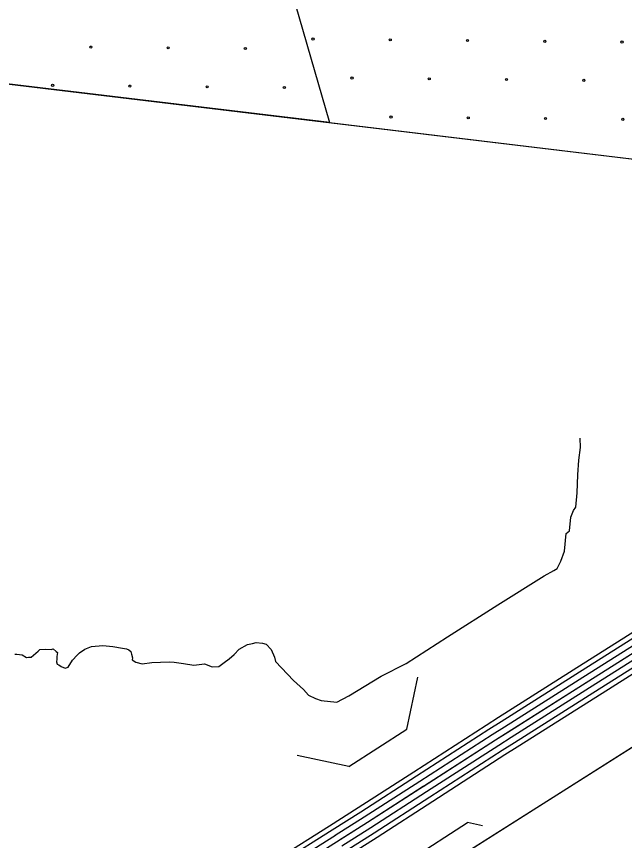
# Model space of a CAD drawing. Extents: x 1551132 to 1791609, y 378168 to 563823.
# Drawn here: x 1617256 to 1620282, y 449826 to 453929 of the extents above; entities that cross this region are included whole.
import ezdxf

# ---------------------------------------------------------------- set-up
doc = ezdxf.new("R2010")
doc.units = 0
for name, color, linetype in [('DESIGN - CONTOURS - Intermediate with optional Text', 7, 'Continuous'), ('DESIGN - EROSION CONTROL - Devices', 7, 'Continuous'), ('DESIGN - SCRATCH - User 1', 7, 'Continuous'), ('DESIGN - TRANSPORTATION - Text', 7, 'Continuous'), ('SURVEY - CENTERLINE - Preliminary Text', 7, 'Continuous'), ('SURVEY - DRAINAGE - Storm Sewer', 7, 'Continuous'), ('SURVEY - VEGETATION - Features with Text', 7, 'Continuous')]:
    doc.layers.add(name, color=color, linetype=linetype)

msp = doc.modelspace()

# ---------------------------------------------------------------- linework, layer by layer
at = {"layer": 'DESIGN - CONTOURS - Intermediate with optional Text'}
for points in [[(1612145.231, 441701.576), (1612806.008, 443097.171), (1613337.671, 444230.551), (1613557.699, 444703.614), (1613736.495, 445064.757), (1613870.917, 445337.247), (1613961.065, 445515.31), (1614095.137, 445731.574), (1614208.768, 445911.946), (1614403.205, 446168.136), (1614520.253, 446311.682), (1614714.307, 446527.387), (1614922.752, 446747.401), (1615105.206, 446913.106), (1615343.876, 447112.428), (1615502.53, 447233.856), (1615845.356, 447466.846), (1616489.183, 447881.299), (1618897.035, 449389.198), (1622661.59, 451773.671), (1627020.164, 454562.613), (1631283.316, 457291.92), (1633260.678, 458540.762), (1634119.05, 459056.359)], [(1620063.675, 450128.151), (1620621.237, 450481.311)], [(1619506.121, 449774.992), (1620063.675, 450128.151)]]:
    msp.add_lwpolyline(points, dxfattribs=at)
at = {"layer": 'DESIGN - EROSION CONTROL - Devices'}
for centre in [(1618731.798, 453816.957), (1618731.798, 453816.957), (1619116.351, 453813.224), (1619116.351, 453813.224), (1619500.904, 453809.49), (1619500.904, 453809.49), (1619885.457, 453805.757), (1619885.457, 453805.757), (1620270.01, 453802.023), (1620270.01, 453802.023), (1617625.896, 453776.98), (1617625.896, 453776.98), (1618010.449, 453773.246), (1618010.449, 453773.246), (1618395.002, 453769.513), (1618395.002, 453769.513), (1617435.487, 453586.57), (1617435.487, 453586.57), (1618925.942, 453622.814), (1618925.942, 453622.814), (1619310.495, 453619.081), (1619310.495, 453619.081), (1619695.047, 453615.347), (1619695.047, 453615.347), (1620079.6, 453611.614), (1620079.6, 453611.614), (1617820.039, 453582.837), (1617820.039, 453582.837), (1618204.592, 453579.103), (1618204.592, 453579.103), (1618589.145, 453575.37), (1618589.145, 453575.37), (1619120.085, 453428.671), (1619120.085, 453428.671), (1619504.638, 453424.937), (1619504.638, 453424.937), (1619889.191, 453421.204), (1619889.191, 453421.204), (1620273.744, 453417.47), (1620273.744, 453417.47)]:
    msp.add_circle(centre, 5.28, dxfattribs=at)
at = {"layer": 'DESIGN - SCRATCH - User 1'}
for points in [[(1618588.012, 454183.248), (1618814.015, 453400.803), (1616929.351, 453626.507)], [(1620078.86, 454004.711), (1618588.012, 454183.248), (1618814.015, 453400.803)], [(1618814.015, 453400.803), (1620716.661, 453172.948)]]:
    msp.add_lwpolyline(points, dxfattribs=at)
at = {"layer": 'DESIGN - TRANSPORTATION - Text'}
for points in [[(1619401.416, 450839.886), (1619651.144, 450999.64), (1619882.705, 451143.544), (1619931.012, 451171.095), (1619947.12, 451180.954), (1619965.478, 451216.838), (1619983.978, 451266.748), (1619992.844, 451354.842), (1620008.994, 451368.7), (1620015.66, 451436.769), (1620027.977, 451468.711), (1620040.168, 451486.62), (1620046.851, 451556.697), (1620049.735, 451646.858), (1620054.459, 451720.959), (1620063.068, 451782.994), (1620061.518, 451829.112)], [(1617247.083, 450753.974), (1617257.083, 450753.866), (1617283.082, 450751.599), (1617304.957, 450737.34), (1617314.982, 450739.241), (1617328.99, 450739.099), (1617363.305, 450768.8), (1617371.389, 450776.733), (1617401.43, 450778.425), (1617427.437, 450778.158), (1617437.47, 450780.058), (1617453.362, 450767.866), (1617459.303, 450761.8), (1617457.103, 450741.774), (1617456.987, 450729.757), (1617454.853, 450715.748), (1617458.736, 450703.681), (1617466.72, 450701.598), (1617478.653, 450693.456), (1617498.586, 450685.231), (1617512.635, 450689.098), (1617534.993, 450724.94), (1617557.243, 450748.758), (1617569.367, 450760.658), (1617595.558, 450778.425), (1617629.716, 450792.1), (1617685.806, 450797.526), (1617735.797, 450793.001), (1617783.754, 450784.492), (1617803.72, 450780.275), (1617815.695, 450776.142), (1617825.62, 450768.025), (1617827.486, 450753.975), (1617833.311, 450735.874), (1617831.211, 450725.882), (1617849.102, 450713.665), (1617881.043, 450705.323), (1617929.15, 450712.84), (1618015.24, 450715.957), (1618041.239, 450713.682), (1618087.205, 450707.19), (1618139.162, 450698.64), (1618191.269, 450706.115), (1618229.152, 450691.698), (1618263.193, 450693.348), (1618289.409, 450713.115), (1618313.591, 450730.908), (1618339.824, 450752.675), (1618364.09, 450778.484), (1618406.356, 450802.093), (1618430.43, 450807.851), (1618448.48, 450811.676), (1618480.479, 450809.343), (1618498.429, 450803.143), (1618524.186, 450776.826), (1618539.828, 450738.583), (1618545.636, 450718.482), (1618634.767, 450623.363), (1618684.366, 450578.762), (1618710.107, 450550.436), (1618743.973, 450534.053), (1618771.897, 450523.744), (1618849.862, 450514.919), (1618910.211, 450546.361), (1619071.282, 450644.897), (1619195.979, 450707.741), (1619401.416, 450839.886)]]:
    msp.add_lwpolyline(points, dxfattribs=at)
at = {"layer": 'SURVEY - CENTERLINE - Preliminary Text'}
for points in [[(1628887.98, 456175.573), (1619639.743, 450326.089), (1619003.316, 449915.678), (1618612.242, 449668.805), (1618397.489, 449538.41), (1618371.339, 449523.618), (1618333.94, 449506.626), (1618308.832, 449495.975)], [(1620499.807, 450972.69), (1620077.242, 450705.416)], [(1620513.015, 450951.798), (1620090.45, 450684.524)], [(1620529.59, 450925.597), (1620107.024, 450658.323)], [(1620546.156, 450899.397), (1620123.591, 450632.123)], [(1620562.722, 450873.196), (1620140.157, 450605.922)], [(1620579.297, 450846.995), (1620156.731, 450579.721)], [(1620593.038, 450825.261), (1620170.473, 450557.988)], [(1620077.258, 450705.425), (1619654.693, 450438.151)], [(1620090.466, 450684.532), (1619667.901, 450417.259)], [(1620107.041, 450658.332), (1619684.476, 450391.058)], [(1620123.607, 450632.131), (1619701.042, 450364.857)], [(1620140.173, 450605.93), (1619717.608, 450338.657)], [(1620156.748, 450579.73), (1619734.183, 450312.456)], [(1620170.489, 450557.996), (1619747.924, 450290.722)], [(1619654.71, 450438.159), (1619593.07, 450399.175), (1619233.519, 450167.31)], [(1619667.926, 450417.267), (1619606.378, 450378.349), (1619246.911, 450146.543)], [(1619684.492, 450391.066), (1619623.06, 450352.215), (1619263.71, 450120.484)], [(1619701.059, 450364.866), (1619639.743, 450326.089), (1619280.51, 450094.433)], [(1619717.625, 450338.665), (1619656.426, 450299.964), (1619297.31, 450068.383)], [(1619734.191, 450312.464), (1619673.109, 450273.83), (1619314.109, 450042.324)], [(1619747.941, 450290.73), (1619686.951, 450252.154), (1619328.042, 450020.715)], [(1619233.536, 450167.318), (1618956.676, 449988.789), (1618813.146, 449898.186)], [(1619246.927, 450146.551), (1618969.967, 449967.946), (1618826.346, 449877.277)], [(1619263.727, 450120.492), (1618986.642, 449941.812), (1618842.887, 449851.068)], [(1619280.527, 450094.442), (1619003.316, 449915.678), (1618859.436, 449824.851)], [(1619297.326, 450068.391), (1619019.991, 449889.544), (1618875.986, 449798.634)], [(1619314.126, 450042.332), (1619036.666, 449863.41), (1618892.527, 449772.425)], [(1619328.059, 450020.723), (1619050.499, 449841.726), (1618906.26, 449750.674)], [(1618813.163, 449898.194), (1618566.593, 449742.54), (1618389.747, 449635.162)], [(1618826.362, 449877.286), (1618579.601, 449721.523), (1618402.58, 449614.037)], [(1618842.903, 449851.077), (1618595.926, 449695.164), (1618418.663, 449587.536)]]:
    msp.add_lwpolyline(points, dxfattribs=at)
at = {"layer": 'SURVEY - DRAINAGE - Storm Sewer'}
for p, q in [((1618910.327, 450194.402), (1619198.137, 450381.332)), ((1619212.253, 449729.44), (1619500.071, 449916.37))]:
    msp.add_line(p, q, dxfattribs=at)
for points in [[(1619198.137, 450381.332), (1619253.028, 450639.597)], [(1618910.327, 450194.402), (1618652.067, 450249.295)], [(1619576.128, 449900.203), (1619500.071, 449916.37)]]:
    msp.add_lwpolyline(points, dxfattribs=at)
at = {"layer": 'SURVEY - VEGETATION - Features with Text'}
msp.add_lwpolyline([(1616929.351, 453626.507), (1620716.661, 453172.948)], dxfattribs=at)

doc.saveas('drawing.dxf')
